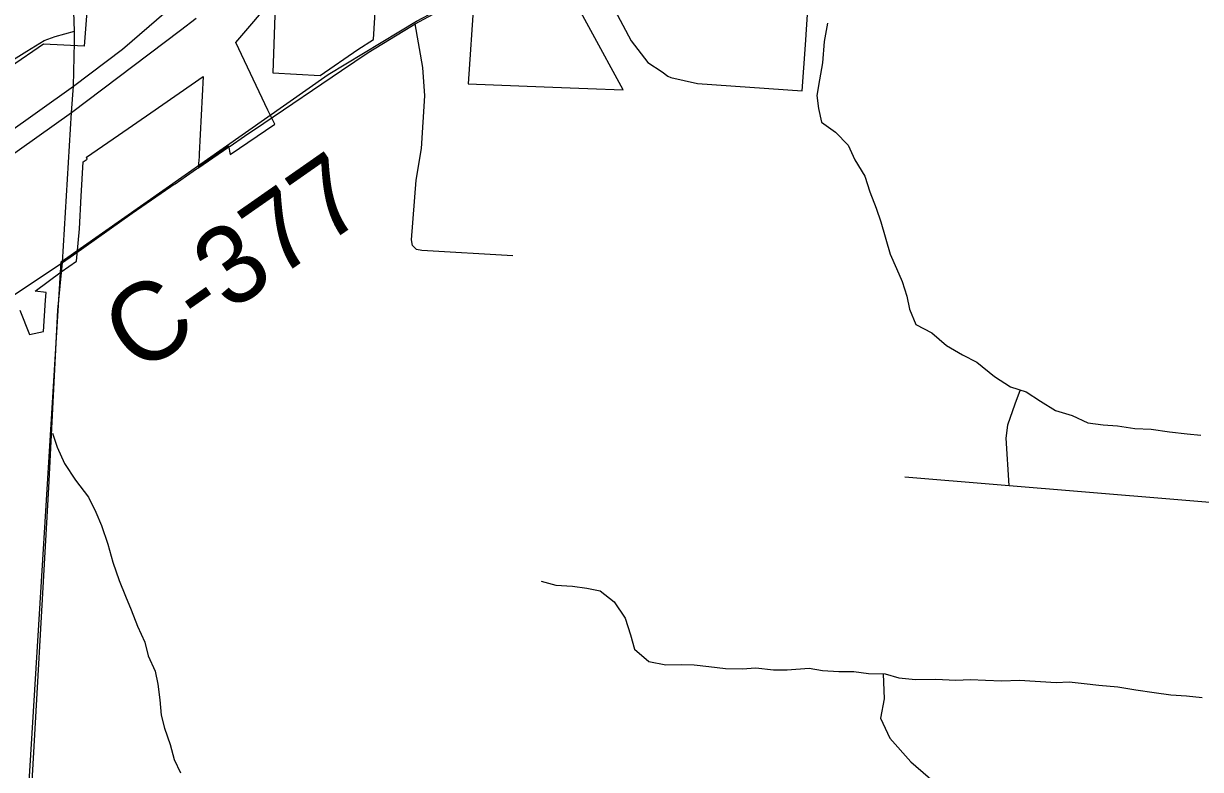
# Model space of a CAD drawing. Extents: x 114843 to 284848, y 317643 to 566895.
# Drawn here: x 230438 to 234947, y 400988 to 403844 of the extents above; entities that cross this region are included whole.
import ezdxf

# ---------------------------------------------------------------- set-up
doc = ezdxf.new("R2010")
doc.units = 0
for name, color, linetype in [('GM_X_City_Street', 7, 'Continuous'), ('GM_X_Corporation', 7, 'Continuous'), ('GM_X_County_Road', 7, 'Continuous'), ('GM_X_County_Road_Text', 7, 'Continuous'), ('GM_X_Interstate_Route', 7, 'Continuous'), ('GM_X_Minor_River', 7, 'Continuous'), ('GM_X_Rail_Line', 7, 'Continuous'), ('GM_X_Township_Road', 7, 'Continuous'), ('GM_X_US_Route', 7, 'Continuous')]:
    doc.layers.add(name, color=color, linetype=linetype)

msp = doc.modelspace()

# ---------------------------------------------------------------- linework, layer by layer
at = {"layer": 'GM_X_City_Street'}
msp.add_lwpolyline([(232312.8, 402954.3), (231963.9, 402974.7), (231943.1, 402979.1), (231928.1, 402994.2), (231923.7, 403014.9), (231941.6, 403244.2), (231961.8, 403365), (231974.7, 403566.2), (231967.8, 403674.7), (231938.6, 403843.1)], dxfattribs=at)
at = {"layer": 'GM_X_Corporation'}
for points in [[(230423.8, 402746.2), (230460.5, 402652.8), (230513.9, 402664.8), (230521.4, 402784.2), (230524.4, 402813.3), (230482, 402819.6), (230581.6, 402892.6), (230640.6, 402934), (230651.4, 403057.2), (230658.2, 403182.1), (230666, 403314.7), (230681.1, 403324.8), (230678.9, 403331.5), (230801.6, 403416.4), (230924.8, 403501.5), (230924.8, 403501.5), (231126, 403640.8), (231110.8, 403345.3), (231110.3, 403333.1), (231106.8, 403295.6), (231223.2, 403375.8), (231229.1, 403342), (231400, 403458.5), (231373.8, 403511.4), (231250.9, 403770.5), (231403.5, 403949.5), (231392.2, 403654.4), (231574.7, 403644.5), (231718.7, 403743.7), (231778.7, 403782.6), (231812.1, 404328.6)], [(232585.3, 404116.5), (232766, 403777.9), (232829.2, 403694.3), (232884.7, 403658.3), (232906.6, 403642.7), (232917.1, 403637.2), (233019.2, 403613.5), (233420.8, 403586), (233433.7, 403762.2), (233462.9, 404209.7)], [(230690.7, 404025.4), (230670.5, 403757.4), (230513.7, 403765), (230387.9, 403678.1)], [(232162.2, 403932.4), (232141.3, 403613.3), (232432.2, 403601.7), (232531.9, 403597.7), (232632.9, 403593.7), (232700, 403591), (232735, 403589.6), (232487.3, 404045.4)]]:
    msp.add_lwpolyline(points, dxfattribs=at)
at = {"layer": 'GM_X_County_Road'}
msp.add_line((230586.5, 402928.2), (230629, 402958.3), dxfattribs=at)
for points in [[(231921, 403832.3), (231938.6, 403843.1), (232194.2, 403981.3), (232497.4, 404143.6), (232769.8, 404291.6), (232977, 404401)], [(230632.2, 403772.2), (230632.9, 403814.4), (230625.2, 404036.8)], [(231357.6, 403462.1), (231656.2, 403663.5), (231757.7, 403732.1), (231921, 403832.3)], [(230586.5, 402928.2), (230621.7, 403502.4), (230629.5, 403603.7), (230632.2, 403772.2)], [(231228.7, 403374.6), (231284, 403412.4), (231357.6, 403462.1)], [(231100.5, 403286.9), (231104.9, 403289.9), (231224.4, 403371.6), (231228.7, 403374.6)], [(231013.9, 403227.6), (231018, 403230.4), (231061.4, 403260.1), (231100.5, 403286.9)], [(230629, 402958.3), (230854.3, 403117.8), (231001.5, 403219.1), (231013.9, 403227.6)], [(227489.6, 400724.4), (227530.6, 400758.6), (227610.7, 400827.5), (227659.1, 400865.1), (227979.3, 401110.5), (228279.4, 401314.8), (228445.7, 401426.7), (229018.5, 401821.4), (229613.2, 402240.7), (229907.6, 402456.4), (230324, 402753.4), (230586.5, 402928.2)], [(230581.8, 402878), (230582.8, 402888.5), (230586.5, 402928.2)], [(230115.6, 395796.9), (230149.2, 397256.1), (230306.8, 398727.8), (230388, 399827.6), (230443.1, 400500.5), (230451.7, 400605.5), (230454.5, 400641.6), (230455.6, 400670.1), (230456.3, 400682), (230462, 400783.6), (230534, 402067.6), (230569.3, 402746.7), (230581.8, 402878)]]:
    msp.add_lwpolyline(points, dxfattribs=at)
at = {"layer": 'GM_X_Interstate_Route'}
for points in [[(225845.6, 399932.7), (226472.7, 400465.3), (226596.9, 400569.1), (226936.9, 400856.5), (227280.8, 401143.8), (227625.1, 401423.9), (227768.5, 401541.6), (227848.8, 401600.3), (228001, 401711.5), (228205.1, 401860), (228588.6, 402132.7), (229275.7, 402636.6), (229955.9, 403125.2), (230629.5, 403603.7), (230817.3, 403745.7), (230984.1, 403889.8), (231086, 403980.3)], [(228621.2, 402077.7), (229322.2, 402577.6), (229965.2, 403036.7), (230621.7, 403502.4), (231039.4, 403818.5), (231099.5, 403863.8)]]:
    msp.add_lwpolyline(points, dxfattribs=at)
at = {"layer": 'GM_X_Minor_River'}
for points in [[(233517.6, 403845), (233505.5, 403774.8), (233499.3, 403692.6), (233487.2, 403628.5), (233477.1, 403568.4), (233483, 403518.3), (233494.9, 403466.1), (233548.9, 403427.9), (233596.8, 403377.7), (233622.7, 403321.5), (233660.7, 403259.3), (233680.5, 403199.1), (233704.5, 403136.9), (233722.4, 403084.7), (233758.2, 402960.3), (233782.1, 402906.1), (233804, 402856), (233821.9, 402799.8), (233831.8, 402749.6), (233855.7, 402691.4), (233917.7, 402659.2), (233973.7, 402611), (234035.6, 402574.8), (234089.6, 402546.6), (234157.6, 402492.3), (234219.5, 402452.1), (234279.5, 402433.9), (234333.5, 402397.7), (234391.5, 402361.5)], [(234256.6, 402440.9), (234235.4, 402385.9), (234207.3, 402305.8), (234201.2, 402255.6), (234212.2, 402075.2)], [(234391.5, 402361.5), (234455.5, 402343.3), (234515.5, 402315.1), (234573.5, 402307), (234629.5, 402302.9), (234695.5, 402292.7), (234757.6, 402290.6), (234827.6, 402280.4), (234895.6, 402272.2), (234947.6, 402268.1)], [(230549, 402275.4), (230567, 402221.3), (230594.9, 402159), (230636.8, 402094.8), (230686.7, 402030.5), (230714.6, 401972.3), (230736.5, 401922.2), (230760.4, 401849.9), (230780.3, 401781.7), (230804.2, 401711.5), (230828.1, 401651.3), (230850, 401599.1), (230873.9, 401536.9), (230901.8, 401474.7), (230915.7, 401422.6), (230941.6, 401364.4), (230951.5, 401314.2), (230959.4, 401254.1), (230965.4, 401195.9), (230977.3, 401145.8), (230999.2, 401083.6), (231015.1, 401025.4), (231039, 400975.2)], [(233814.7, 402108.1), (238704.8, 401702.8)], [(232421.1, 401708.1), (232477.1, 401693.9), (232541.2, 401689.8), (232595.2, 401681.6), (232647.2, 401671.5), (232701.1, 401629.3), (232743.1, 401567.1), (232763, 401502.8), (232778.9, 401448.7), (232832.8, 401400.5), (232898.8, 401388.3), (232956.9, 401390.2), (233006.9, 401388), (233062.9, 401381.9), (233127, 401373.8), (233191, 401373.6), (233243, 401377.5), (233311.1, 401369.4), (233363.1, 401369.3), (233447.1, 401375.1), (233499.1, 401367), (233561.2, 401362.8), (233619.2, 401362.7), (233675.2, 401354.6), (233739.3, 401354.4), (233791.3, 401338.3), (233855.3, 401332.1), (233933.4, 401334), (234009.4, 401329.8), (234065.4, 401331.7), (234123.5, 401329.5), (234185.5, 401327.4), (234253.5, 401329.3), (234393.6, 401321), (234443.6, 401322.9), (234501.7, 401316.7), (234557.7, 401310.6), (234629.7, 401304.4), (234699.7, 401292.2), (234769.8, 401282.1), (234833.8, 401273.9), (234893.8, 401269.8), (234953.8, 401263.6)], [(233731.3, 401354.4), (233735.1, 401258.2), (233721, 401184), (233756.8, 401107.8), (233836.7, 401017.4), (234092.5, 400796.3)]]:
    msp.add_lwpolyline(points, dxfattribs=at)
at = {"layer": 'GM_X_Rail_Line'}
msp.add_lwpolyline([(227281.6, 395269.1), (230042.9, 395159.9), (230087.8, 395770), (230449.8, 400794.4), (230581.2, 402931.9), (231604.7, 403648.4), (231942.7, 403852.5), (234514.3, 405203.9), (235306.5, 405672.9), (236414.8, 406419.1), (237735.6, 407132.6), (238953.3, 407421.8), (239443.8, 407599)], dxfattribs=at)
at = {"layer": 'GM_X_Township_Road'}
msp.add_lwpolyline([(229873.9, 403295.7), (229929.1, 403358.5), (230022.2, 403475.5), (230048.8, 403509.2), (230067.7, 403522.8), (230086.6, 403536.3), (230129, 403554.5), (230198.1, 403579.6), (230287.3, 403618.3), (230340.7, 403652.2), (230389.5, 403699.5), (230449.6, 403737.9), (230516.4, 403778.7), (230558.8, 403794.6), (230632.9, 403814.4)], dxfattribs=at)
at = {"layer": 'GM_X_US_Route'}
msp.add_lwpolyline([(228621.2, 402077.7), (229322.2, 402577.6), (229965.2, 403036.7), (230621.7, 403502.4), (231039.4, 403818.5), (231099.5, 403863.8)], dxfattribs=at)

# ---------------------------------------------------------------- texts
at = {"layer": 'GM_X_County_Road_Text'}
msp.add_text('C-377', height=300.02, rotation=34.9233, dxfattribs=at).set_placement((230880.2, 402494.4))

doc.saveas('drawing.dxf')
